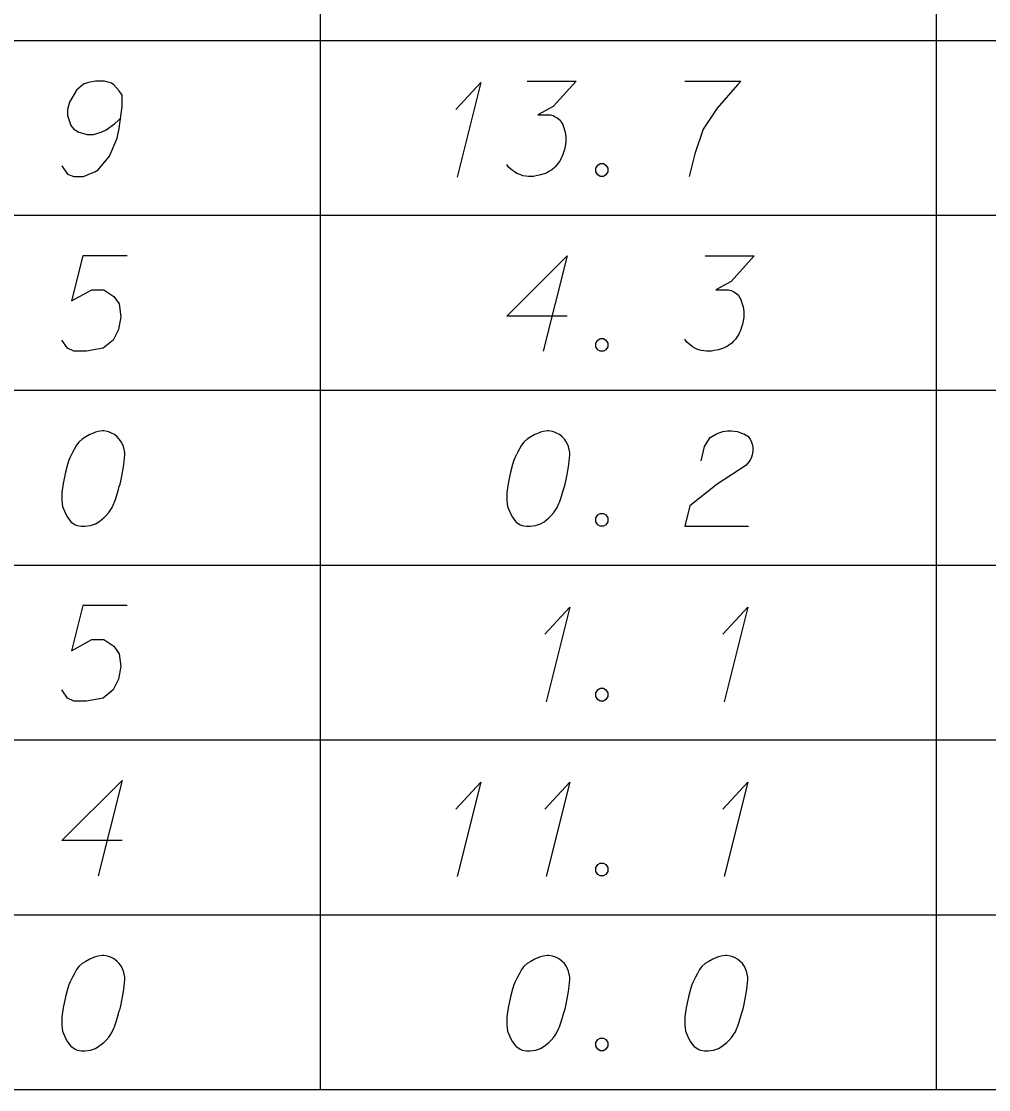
# Model space of a CAD drawing. Extents: x 2074207 to 2076812, y 516372 to 523312.
# Drawn here: x 2076573.1 to 2076621.8, y 519999.4 to 520053.2 of the extents above; entities that cross this region are included whole.
import ezdxf

# ---------------------------------------------------------------- set-up
doc = ezdxf.new("R2010")
doc.units = 0
for name, color, linetype in [('Prop DirtTable_ Soil Test Results - Outline (Major)', 7, 'Continuous'), ('Prop DirtTable_ Soil Test Results - Outline (Minor)', 7, 'Continuous'), ('Prop DirtTable_ Soil Test Results - Tx (Sample Data)', 7, 'Continuous')]:
    doc.layers.add(name, color=color, linetype=linetype)

msp = doc.modelspace()

# ---------------------------------------------------------------- linework, layer by layer
at = {"layer": 'Prop DirtTable_ Soil Test Results - Outline (Major)'}
msp.add_line((2076260.609, 519999.435), (2076811.903, 519999.435), dxfattribs=at)
at = {"layer": 'Prop DirtTable_ Soil Test Results - Outline (Minor)'}
for p, q in [((2076588.114, 520061.035), (2076588.114, 520052.235)), ((2076619.134, 520052.235), (2076619.134, 520061.035)), ((2076260.609, 520052.235), (2076811.903, 520052.235)), ((2076260.609, 520052.235), (2076811.903, 520052.235)), ((2076588.114, 520052.235), (2076588.114, 520043.435)), ((2076619.134, 520043.435), (2076619.134, 520052.235)), ((2076260.609, 520043.435), (2076811.903, 520043.435)), ((2076260.609, 520043.435), (2076811.903, 520043.435)), ((2076588.114, 520043.435), (2076588.114, 520034.635)), ((2076619.134, 520034.635), (2076619.134, 520043.435)), ((2076260.609, 520034.635), (2076811.903, 520034.635)), ((2076260.609, 520034.635), (2076811.903, 520034.635)), ((2076588.114, 520034.635), (2076588.114, 520025.835)), ((2076619.134, 520025.835), (2076619.134, 520034.635)), ((2076260.609, 520025.835), (2076811.903, 520025.835)), ((2076260.609, 520025.835), (2076811.903, 520025.835)), ((2076588.114, 520025.835), (2076588.114, 520017.035)), ((2076619.134, 520017.035), (2076619.134, 520025.835)), ((2076260.609, 520017.035), (2076811.903, 520017.035)), ((2076260.609, 520017.035), (2076811.903, 520017.035)), ((2076588.114, 520017.035), (2076588.114, 520008.235)), ((2076619.134, 520008.235), (2076619.134, 520017.035)), ((2076260.609, 520008.235), (2076811.903, 520008.235)), ((2076260.609, 520008.235), (2076811.903, 520008.235)), ((2076588.114, 520008.235), (2076588.114, 519999.435)), ((2076619.134, 519999.435), (2076619.134, 520008.235)), ((2076260.609, 519999.435), (2076811.903, 519999.435))]:
    msp.add_line(p, q, dxfattribs=at)
at = {"layer": 'Prop DirtTable_ Soil Test Results - Tx (Sample Data)'}
for points in [[(2076575.116, 520045.92), (2076575.398, 520045.504), (2076575.715, 520045.391), (2076576.209, 520045.391), (2076576.562, 520045.542), (2076576.774, 520045.617), (2076576.95, 520045.731), (2076577.514, 520046.411), (2076577.902, 520047.318), (2076578.008, 520047.81), (2076578.149, 520048.906), (2076578.149, 520049.473), (2076578.008, 520049.699), (2076577.726, 520050.002), (2076577.62, 520050.077), (2076577.267, 520050.191), (2076576.809, 520050.191), (2076576.456, 520050.115), (2076576.209, 520050.04), (2076575.856, 520049.737), (2076575.504, 520049.132), (2076575.398, 520048.754), (2076575.398, 520048.452), (2076575.574, 520047.961), (2076575.715, 520047.772), (2076575.962, 520047.621), (2076576.386, 520047.507), (2076576.703, 520047.507), (2076577.091, 520047.621), (2076577.338, 520047.734), (2076577.761, 520048.036), (2076577.973, 520048.225), (2076578.079, 520048.339)], [(2076594.94, 520048.754), (2076596.21, 520050.115), (2076595.011, 520045.353)], [(2076598.539, 520050.191), (2076601.008, 520050.191), (2076599.844, 520048.906), (2076599.068, 520048.49), (2076599.703, 520048.49), (2076599.844, 520048.452), (2076599.914, 520048.414), (2076599.985, 520048.377), (2076600.055, 520048.339), (2076600.197, 520048.225), (2076600.267, 520048.112), (2076600.338, 520047.999), (2076600.373, 520047.885), (2076600.443, 520047.621), (2076600.479, 520047.394), (2076600.479, 520047.28), (2076600.479, 520047.129), (2076600.443, 520046.903), (2076600.408, 520046.751), (2076600.373, 520046.6), (2076600.338, 520046.487), (2076600.302, 520046.411), (2076600.267, 520046.336), (2076600.232, 520046.26), (2076600.161, 520046.147), (2076600.055, 520045.995), (2076599.95, 520045.882), (2076599.879, 520045.806), (2076599.773, 520045.731), (2076599.667, 520045.655), (2076599.526, 520045.58), (2076599.456, 520045.542), (2076599.209, 520045.466), (2076598.997, 520045.428), (2076598.856, 520045.391), (2076598.609, 520045.391), (2076598.327, 520045.428), (2076598.221, 520045.466), (2076598.115, 520045.504), (2076598.009, 520045.542), (2076597.904, 520045.617), (2076597.798, 520045.693), (2076597.621, 520045.844), (2076597.516, 520045.995)], [(2076606.476, 520050.191), (2076609.298, 520050.191), (2076609.121, 520050.002), (2076608.098, 520048.83), (2076607.393, 520047.772), (2076606.969, 520046.525), (2076606.687, 520045.391)], [(2076602.207, 520046.033), (2076602.384, 520046.033), (2076602.489, 520045.958), (2076602.595, 520045.806), (2076602.595, 520045.617), (2076602.489, 520045.466), (2076602.384, 520045.391), (2076602.207, 520045.391), (2076602.101, 520045.466), (2076601.996, 520045.617), (2076601.996, 520045.806), (2076602.101, 520045.958), (2076602.207, 520046.033)], [(2076578.396, 520041.391), (2076576.174, 520041.391), (2076575.609, 520039.123), (2076576.632, 520039.69), (2076577.232, 520039.69), (2076577.726, 520039.35), (2076578.008, 520038.972), (2076578.079, 520038.329), (2076577.973, 520037.687), (2076577.691, 520037.158), (2076577.197, 520036.742), (2076576.35, 520036.591), (2076575.715, 520036.591), (2076575.398, 520036.742), (2076575.116, 520037.158)], [(2076600.549, 520038.367), (2076597.516, 520038.367), (2076600.549, 520041.391), (2076599.35, 520036.591)], [(2076607.499, 520041.391), (2076609.968, 520041.391), (2076608.804, 520040.106), (2076608.028, 520039.69), (2076608.663, 520039.69), (2076608.804, 520039.652), (2076608.874, 520039.614), (2076608.945, 520039.577), (2076609.015, 520039.539), (2076609.157, 520039.425), (2076609.227, 520039.312), (2076609.298, 520039.199), (2076609.333, 520039.085), (2076609.403, 520038.821), (2076609.439, 520038.594), (2076609.439, 520038.48), (2076609.439, 520038.329), (2076609.403, 520038.103), (2076609.368, 520037.951), (2076609.333, 520037.8), (2076609.298, 520037.687), (2076609.262, 520037.611), (2076609.227, 520037.536), (2076609.192, 520037.46), (2076609.121, 520037.347), (2076609.015, 520037.195), (2076608.91, 520037.082), (2076608.839, 520037.006), (2076608.733, 520036.931), (2076608.627, 520036.855), (2076608.486, 520036.78), (2076608.416, 520036.742), (2076608.169, 520036.666), (2076607.957, 520036.628), (2076607.816, 520036.591), (2076607.569, 520036.591), (2076607.287, 520036.628), (2076607.181, 520036.666), (2076607.075, 520036.704), (2076606.969, 520036.742), (2076606.864, 520036.817), (2076606.758, 520036.893), (2076606.581, 520037.044), (2076606.476, 520037.195)], [(2076602.207, 520037.233), (2076602.384, 520037.233), (2076602.489, 520037.158), (2076602.595, 520037.006), (2076602.595, 520036.817), (2076602.489, 520036.666), (2076602.384, 520036.591), (2076602.207, 520036.591), (2076602.101, 520036.666), (2076601.996, 520036.817), (2076601.996, 520037.006), (2076602.101, 520037.158), (2076602.207, 520037.233)], [(2076577.232, 520032.591), (2076577.162, 520032.591), (2076576.95, 520032.553), (2076576.809, 520032.515), (2076576.703, 520032.477), (2076576.527, 520032.402), (2076576.315, 520032.288), (2076576.139, 520032.175), (2076575.962, 520032.024), (2076575.856, 520031.873), (2076575.751, 520031.684), (2076575.645, 520031.495), (2076575.539, 520031.268), (2076575.468, 520031.117), (2076575.398, 520030.89), (2076575.292, 520030.512), (2076575.186, 520029.945), (2076575.116, 520029.491), (2076575.116, 520029.076), (2076575.151, 520028.773), (2076575.292, 520028.433), (2076575.398, 520028.244), (2076575.574, 520028.017), (2076575.786, 520027.866), (2076575.892, 520027.828), (2076576.103, 520027.791), (2076576.28, 520027.791), (2076576.562, 520027.828), (2076576.809, 520027.904), (2076576.985, 520028.017), (2076577.232, 520028.206), (2076577.338, 520028.32), (2076577.479, 520028.471), (2076577.585, 520028.622), (2076577.655, 520028.736), (2076577.726, 520028.925), (2076577.761, 520029), (2076577.832, 520029.189), (2076577.902, 520029.416), (2076577.973, 520029.643), (2076578.008, 520029.794), (2076578.043, 520029.907), (2076578.079, 520030.058), (2076578.149, 520030.399), (2076578.185, 520030.588), (2076578.22, 520030.777), (2076578.255, 520031.041), (2076578.29, 520031.381), (2076578.29, 520031.495), (2076578.255, 520031.646), (2076578.22, 520031.797), (2076578.114, 520032.024), (2076578.008, 520032.175), (2076577.902, 520032.288), (2076577.761, 520032.402), (2076577.62, 520032.477), (2076577.514, 520032.515), (2076577.409, 520032.553), (2076577.232, 520032.591)], [(2076599.632, 520032.591), (2076599.562, 520032.591), (2076599.35, 520032.553), (2076599.209, 520032.515), (2076599.103, 520032.477), (2076598.927, 520032.402), (2076598.715, 520032.288), (2076598.539, 520032.175), (2076598.362, 520032.024), (2076598.256, 520031.873), (2076598.151, 520031.684), (2076598.045, 520031.495), (2076597.939, 520031.268), (2076597.868, 520031.117), (2076597.798, 520030.89), (2076597.692, 520030.512), (2076597.586, 520029.945), (2076597.516, 520029.491), (2076597.516, 520029.076), (2076597.551, 520028.773), (2076597.692, 520028.433), (2076597.798, 520028.244), (2076597.974, 520028.017), (2076598.186, 520027.866), (2076598.292, 520027.828), (2076598.503, 520027.791), (2076598.68, 520027.791), (2076598.962, 520027.828), (2076599.209, 520027.904), (2076599.385, 520028.017), (2076599.632, 520028.206), (2076599.738, 520028.32), (2076599.879, 520028.471), (2076599.985, 520028.622), (2076600.055, 520028.736), (2076600.126, 520028.925), (2076600.161, 520029), (2076600.232, 520029.189), (2076600.302, 520029.416), (2076600.373, 520029.643), (2076600.408, 520029.794), (2076600.443, 520029.907), (2076600.479, 520030.058), (2076600.549, 520030.399), (2076600.585, 520030.588), (2076600.62, 520030.777), (2076600.655, 520031.041), (2076600.69, 520031.381), (2076600.69, 520031.495), (2076600.655, 520031.646), (2076600.62, 520031.797), (2076600.514, 520032.024), (2076600.408, 520032.175), (2076600.302, 520032.288), (2076600.161, 520032.402), (2076600.02, 520032.477), (2076599.914, 520032.515), (2076599.809, 520032.553), (2076599.632, 520032.591)], [(2076607.287, 520031.079), (2076607.463, 520031.797), (2076607.746, 520032.251), (2076608.063, 520032.44), (2076608.38, 520032.553), (2076608.627, 520032.591), (2076608.804, 520032.591), (2076609.121, 520032.553), (2076609.333, 520032.477), (2076609.439, 520032.44), (2076609.65, 520032.326), (2076609.756, 520032.175), (2076609.827, 520032.024), (2076609.862, 520031.91), (2076609.897, 520031.759), (2076609.897, 520031.57), (2076609.862, 520031.381), (2076609.827, 520031.268), (2076609.756, 520031.117), (2076609.65, 520030.965), (2076609.545, 520030.852), (2076608.098, 520029.907), (2076606.723, 520028.811), (2076606.476, 520027.791), (2076609.686, 520027.791)], [(2076602.207, 520028.433), (2076602.384, 520028.433), (2076602.489, 520028.358), (2076602.595, 520028.206), (2076602.595, 520028.017), (2076602.489, 520027.866), (2076602.384, 520027.791), (2076602.207, 520027.791), (2076602.101, 520027.866), (2076601.996, 520028.017), (2076601.996, 520028.206), (2076602.101, 520028.358), (2076602.207, 520028.433)], [(2076578.396, 520023.791), (2076576.174, 520023.791), (2076575.609, 520021.523), (2076576.632, 520022.09), (2076577.232, 520022.09), (2076577.726, 520021.75), (2076578.008, 520021.372), (2076578.079, 520020.729), (2076577.973, 520020.087), (2076577.691, 520019.558), (2076577.197, 520019.142), (2076576.35, 520018.991), (2076575.715, 520018.991), (2076575.398, 520019.142), (2076575.116, 520019.558)], [(2076599.42, 520022.354), (2076600.69, 520023.715), (2076599.491, 520018.953)], [(2076608.38, 520022.354), (2076609.65, 520023.715), (2076608.451, 520018.953)], [(2076602.207, 520019.633), (2076602.384, 520019.633), (2076602.489, 520019.558), (2076602.595, 520019.406), (2076602.595, 520019.217), (2076602.489, 520019.066), (2076602.384, 520018.991), (2076602.207, 520018.991), (2076602.101, 520019.066), (2076601.996, 520019.217), (2076601.996, 520019.406), (2076602.101, 520019.558), (2076602.207, 520019.633)], [(2076578.149, 520011.967), (2076575.116, 520011.967), (2076578.149, 520014.991), (2076576.95, 520010.191)], [(2076594.94, 520013.554), (2076596.21, 520014.915), (2076595.011, 520010.153)], [(2076599.42, 520013.554), (2076600.69, 520014.915), (2076599.491, 520010.153)], [(2076608.38, 520013.554), (2076609.65, 520014.915), (2076608.451, 520010.153)], [(2076602.207, 520010.833), (2076602.384, 520010.833), (2076602.489, 520010.758), (2076602.595, 520010.606), (2076602.595, 520010.417), (2076602.489, 520010.266), (2076602.384, 520010.191), (2076602.207, 520010.191), (2076602.101, 520010.266), (2076601.996, 520010.417), (2076601.996, 520010.606), (2076602.101, 520010.758), (2076602.207, 520010.833)], [(2076577.232, 520006.191), (2076577.162, 520006.191), (2076576.95, 520006.153), (2076576.809, 520006.115), (2076576.703, 520006.077), (2076576.527, 520006.002), (2076576.315, 520005.888), (2076576.139, 520005.775), (2076575.962, 520005.624), (2076575.856, 520005.473), (2076575.751, 520005.284), (2076575.645, 520005.095), (2076575.539, 520004.868), (2076575.468, 520004.717), (2076575.398, 520004.49), (2076575.292, 520004.112), (2076575.186, 520003.545), (2076575.116, 520003.091), (2076575.116, 520002.676), (2076575.151, 520002.373), (2076575.292, 520002.033), (2076575.398, 520001.844), (2076575.574, 520001.617), (2076575.786, 520001.466), (2076575.892, 520001.428), (2076576.103, 520001.391), (2076576.28, 520001.391), (2076576.562, 520001.428), (2076576.809, 520001.504), (2076576.985, 520001.617), (2076577.232, 520001.806), (2076577.338, 520001.92), (2076577.479, 520002.071), (2076577.585, 520002.222), (2076577.655, 520002.336), (2076577.726, 520002.525), (2076577.761, 520002.6), (2076577.832, 520002.789), (2076577.902, 520003.016), (2076577.973, 520003.243), (2076578.008, 520003.394), (2076578.043, 520003.507), (2076578.079, 520003.658), (2076578.149, 520003.999), (2076578.185, 520004.188), (2076578.22, 520004.377), (2076578.255, 520004.641), (2076578.29, 520004.981), (2076578.29, 520005.095), (2076578.255, 520005.246), (2076578.22, 520005.397), (2076578.114, 520005.624), (2076578.008, 520005.775), (2076577.902, 520005.888), (2076577.761, 520006.002), (2076577.62, 520006.077), (2076577.514, 520006.115), (2076577.409, 520006.153), (2076577.232, 520006.191)], [(2076599.632, 520006.191), (2076599.562, 520006.191), (2076599.35, 520006.153), (2076599.209, 520006.115), (2076599.103, 520006.077), (2076598.927, 520006.002), (2076598.715, 520005.888), (2076598.539, 520005.775), (2076598.362, 520005.624), (2076598.256, 520005.473), (2076598.151, 520005.284), (2076598.045, 520005.095), (2076597.939, 520004.868), (2076597.868, 520004.717), (2076597.798, 520004.49), (2076597.692, 520004.112), (2076597.586, 520003.545), (2076597.516, 520003.091), (2076597.516, 520002.676), (2076597.551, 520002.373), (2076597.692, 520002.033), (2076597.798, 520001.844), (2076597.974, 520001.617), (2076598.186, 520001.466), (2076598.292, 520001.428), (2076598.503, 520001.391), (2076598.68, 520001.391), (2076598.962, 520001.428), (2076599.209, 520001.504), (2076599.385, 520001.617), (2076599.632, 520001.806), (2076599.738, 520001.92), (2076599.879, 520002.071), (2076599.985, 520002.222), (2076600.055, 520002.336), (2076600.126, 520002.525), (2076600.161, 520002.6), (2076600.232, 520002.789), (2076600.302, 520003.016), (2076600.373, 520003.243), (2076600.408, 520003.394), (2076600.443, 520003.507), (2076600.479, 520003.658), (2076600.549, 520003.999), (2076600.585, 520004.188), (2076600.62, 520004.377), (2076600.655, 520004.641), (2076600.69, 520004.981), (2076600.69, 520005.095), (2076600.655, 520005.246), (2076600.62, 520005.397), (2076600.514, 520005.624), (2076600.408, 520005.775), (2076600.302, 520005.888), (2076600.161, 520006.002), (2076600.02, 520006.077), (2076599.914, 520006.115), (2076599.809, 520006.153), (2076599.632, 520006.191)], [(2076608.592, 520006.191), (2076608.522, 520006.191), (2076608.31, 520006.153), (2076608.169, 520006.115), (2076608.063, 520006.077), (2076607.887, 520006.002), (2076607.675, 520005.888), (2076607.499, 520005.775), (2076607.322, 520005.624), (2076607.216, 520005.473), (2076607.111, 520005.284), (2076607.005, 520005.095), (2076606.899, 520004.868), (2076606.828, 520004.717), (2076606.758, 520004.49), (2076606.652, 520004.112), (2076606.546, 520003.545), (2076606.476, 520003.091), (2076606.476, 520002.676), (2076606.511, 520002.373), (2076606.652, 520002.033), (2076606.758, 520001.844), (2076606.934, 520001.617), (2076607.146, 520001.466), (2076607.252, 520001.428), (2076607.463, 520001.391), (2076607.64, 520001.391), (2076607.922, 520001.428), (2076608.169, 520001.504), (2076608.345, 520001.617), (2076608.592, 520001.806), (2076608.698, 520001.92), (2076608.839, 520002.071), (2076608.945, 520002.222), (2076609.015, 520002.336), (2076609.086, 520002.525), (2076609.121, 520002.6), (2076609.192, 520002.789), (2076609.262, 520003.016), (2076609.333, 520003.243), (2076609.368, 520003.394), (2076609.403, 520003.507), (2076609.439, 520003.658), (2076609.509, 520003.999), (2076609.545, 520004.188), (2076609.58, 520004.377), (2076609.615, 520004.641), (2076609.65, 520004.981), (2076609.65, 520005.095), (2076609.615, 520005.246), (2076609.58, 520005.397), (2076609.474, 520005.624), (2076609.368, 520005.775), (2076609.262, 520005.888), (2076609.121, 520006.002), (2076608.98, 520006.077), (2076608.874, 520006.115), (2076608.769, 520006.153), (2076608.592, 520006.191)], [(2076602.207, 520002.033), (2076602.384, 520002.033), (2076602.489, 520001.958), (2076602.595, 520001.806), (2076602.595, 520001.617), (2076602.489, 520001.466), (2076602.384, 520001.391), (2076602.207, 520001.391), (2076602.101, 520001.466), (2076601.996, 520001.617), (2076601.996, 520001.806), (2076602.101, 520001.958), (2076602.207, 520002.033)]]:
    msp.add_lwpolyline(points, dxfattribs=at)

doc.saveas('drawing.dxf')
